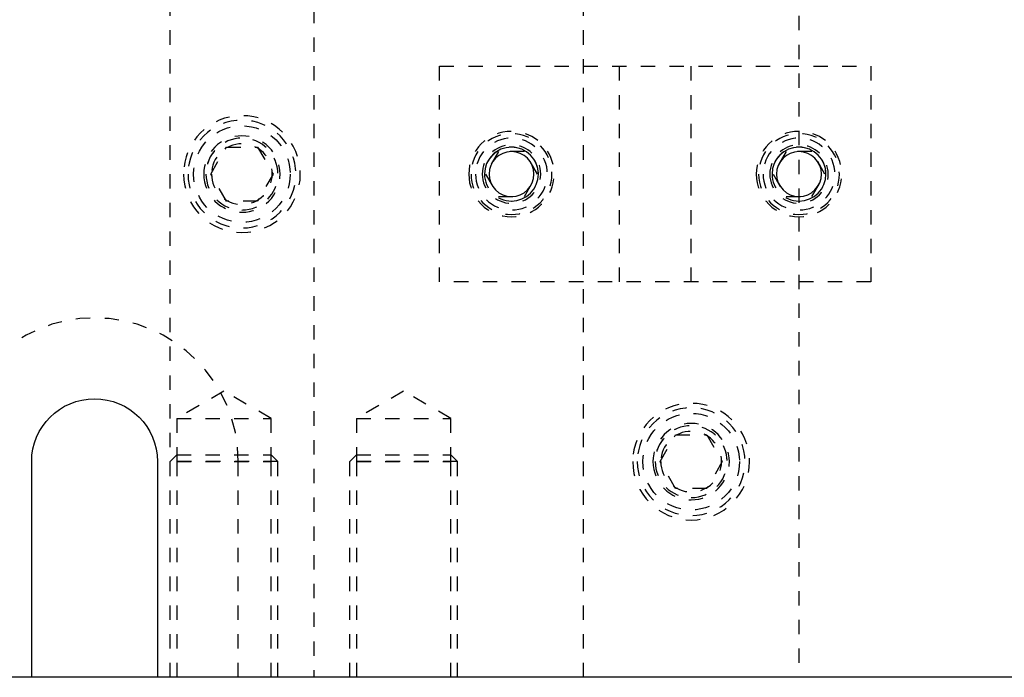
# Model space of a CAD drawing. Header units: inches. Extents: x 3 to 351, y 4 to 271.
# Tile 510 of 530: x 298.57 to 305.42, y 146.17 to 150.75. Entities that reach past the tile are written whole.
import ezdxf

# ---------------------------------------------------------------- set-up
doc = ezdxf.new("R2010")
doc.units = ezdxf.units.IN
doc.header["$LTSCALE"] = 0.5
doc.header["$MEASUREMENT"] = 0
doc.linetypes.add('HIDDEN', pattern=[0.225, 0.15, -0.075])
doc.layers.add('MFB', color=7, linetype='Continuous')

msp = doc.modelspace()

# ---------------------------------------------------------------- linework, layer by layer
at = {"layer": 'MFB', "color": 254, "linetype": 'HIDDEN'}
for p, q in [((299.6125, 146.1736), (299.6125, 166.1736)), ((302.4875, 146.1736), (302.4875, 166.1736)), ((303.9875, 166.1736), (303.9875, 146.1736)), ((300.6125, 155.4236), (300.6125, 146.1736)), ((301.4875, 148.9236), (301.4875, 150.4236)), ((301.4875, 150.4236), (304.4875, 150.4236)), ((302.7375, 150.4236), (302.7375, 148.9236)), ((303.2375, 148.9236), (303.2375, 150.4236)), ((304.4875, 150.4236), (304.4875, 148.9236)), ((299.896, 149.6736), (300.0043, 149.8611)), ((300.0043, 149.8611), (300.2208, 149.8611)), ((300.2208, 149.8611), (300.329, 149.6736)), ((301.8973, 149.8298), (301.8071, 149.6736)), ((302.0777, 149.8298), (301.8973, 149.8298)), ((302.1679, 149.6736), (302.0777, 149.8298)), ((303.8973, 149.8298), (303.8071, 149.6736)), ((304.0777, 149.8298), (303.8973, 149.8298)), ((304.1679, 149.6736), (304.0777, 149.8298)), ((300.0043, 149.4861), (299.896, 149.6736)), ((300.329, 149.6736), (300.2208, 149.4861)), ((301.8071, 149.6736), (301.8973, 149.5173)), ((302.0777, 149.5173), (302.1679, 149.6736)), ((303.8071, 149.6736), (303.8973, 149.5173)), ((304.0777, 149.5173), (304.1679, 149.6736)), ((301.8973, 149.5173), (302.0777, 149.5173)), ((303.8973, 149.5173), (304.0777, 149.5173)), ((300.2208, 149.4861), (300.0043, 149.4861)), ((304.4875, 148.9236), (301.4875, 148.9236)), ((299.9875, 148.163), (299.6594, 147.9736)), ((300.3156, 147.9736), (299.9875, 148.163)), ((301.2375, 148.163), (300.9094, 147.9736)), ((301.5656, 147.9736), (301.2375, 148.163)), ((299.6594, 147.9736), (300.3156, 147.9736)), ((299.6594, 147.9736), (299.6594, 147.6736)), ((300.3156, 147.6736), (300.3156, 147.9736)), ((300.9094, 147.9736), (300.9094, 147.6736)), ((300.9094, 147.9736), (301.5656, 147.9736)), ((301.5656, 147.6736), (301.5656, 147.9736)), ((303.021, 147.6736), (303.1293, 147.8611)), ((303.1293, 147.8611), (303.3458, 147.8611)), ((303.3458, 147.8611), (303.454, 147.6736)), ((299.6594, 147.7205), (299.6125, 147.6736)), ((299.6125, 146.1736), (299.6125, 147.6736)), ((300.3625, 147.6736), (299.6125, 147.6736)), ((299.6594, 147.7205), (300.3156, 147.7205)), ((299.6594, 147.6736), (299.6594, 146.1736)), ((299.6594, 147.6736), (300.3156, 147.6736)), ((300.0875, 146.1736), (300.0875, 147.6736)), ((300.3156, 147.7205), (300.3625, 147.6736)), ((300.3156, 146.1736), (300.3156, 147.6736)), ((300.3625, 146.1736), (300.3625, 147.6736)), ((300.9094, 147.7205), (300.8625, 147.6736)), ((300.8625, 146.1736), (300.8625, 147.6736)), ((301.6125, 147.6736), (300.8625, 147.6736)), ((300.9094, 147.7205), (301.5656, 147.7205)), ((300.9094, 147.6736), (301.5656, 147.6736)), ((300.9094, 147.6736), (300.9094, 146.1736)), ((301.5656, 147.7205), (301.6125, 147.6736)), ((301.5656, 146.1736), (301.5656, 147.6736)), ((301.6125, 146.1736), (301.6125, 147.6736)), ((303.1293, 147.4861), (303.021, 147.6736)), ((303.454, 147.6736), (303.3458, 147.4861)), ((303.3458, 147.4861), (303.1293, 147.4861))]:
    msp.add_line(p, q, dxfattribs=at)
at = {"layer": 'MFB', "color": 254, "linetype": 'Continuous'}
for p, q in [((298.65, 146.1736), (298.65, 147.6736)), ((299.525, 147.6736), (299.525, 146.1736)), ((298.65, 146.1736), (293.0875, 146.1736)), ((299.525, 146.1736), (298.65, 146.1736)), ((316.65, 146.1736), (299.525, 146.1736))]:
    msp.add_line(p, q, dxfattribs=at)
at = {"layer": 'MFB', "color": 254, "linetype": 'HIDDEN', "extrusion": (0, 0, -1)}
for centre, radius in [((-300.1125, 149.6736), 0.4062), ((-300.1125, 149.6736), 0.375), ((-300.1125, 149.6736), 0.2656), ((-301.9875, 149.6736), 0.2969), ((-301.9875, 149.6736), 0.2813), ((-303.9875, 149.6736), 0.2969), ((-303.9875, 149.6736), 0.2813), ((-300.1125, 149.6736), 0.25), ((-300.1125, 149.6736), 0.211), ((-301.9875, 149.6736), 0.25), ((-301.9875, 149.6736), 0.2031), ((-301.9875, 149.6736), 0.1875), ((-303.9875, 149.6736), 0.25), ((-303.9875, 149.6736), 0.2031), ((-303.9875, 149.6736), 0.1875), ((-303.2375, 147.6736), 0.4062), ((-303.2375, 147.6736), 0.375), ((-303.2375, 147.6736), 0.2656), ((-303.2375, 147.6736), 0.25), ((-303.2375, 147.6736), 0.211)]:
    msp.add_circle(centre, radius, dxfattribs=at)
at = {"layer": 'MFB', "color": 254, "linetype": 'HIDDEN'}
for centre in [(300.1125, 149.6736), (303.2375, 147.6736)]:
    msp.add_circle(centre, 0.336, dxfattribs=at)
at = {"layer": 'MFB', "color": 254, "linetype": 'Continuous', "extrusion": (0, 0, -1)}
for centre in [(-301.9875, 149.6736), (-303.9875, 149.6736)]:
    msp.add_circle(centre, 0.1563, dxfattribs=at)
at = {"layer": 'MFB', "color": 254, "linetype": 'HIDDEN'}
for centre, radius, start in [((300.1125, 149.6736), 0.25, 270), ((299.0875, 147.6736), 1, 0), ((303.2375, 147.6736), 0.25, 270)]:
    msp.add_arc(centre, radius, start, 180, dxfattribs=at)
at = {"layer": 'MFB', "color": 2, "linetype": 'Continuous'}
for centre in [(301.9875, 149.6736), (303.9875, 149.6736)]:
    msp.add_arc(centre, 0.1875, 270, 180, dxfattribs=at)
at = {"layer": 'MFB', "color": 254, "linetype": 'Continuous', "extrusion": (0, 0, -1)}
msp.add_arc((-299.0875, 147.6736), 0.4375, 0, 180, dxfattribs=at)

doc.saveas('drawing.dxf')
